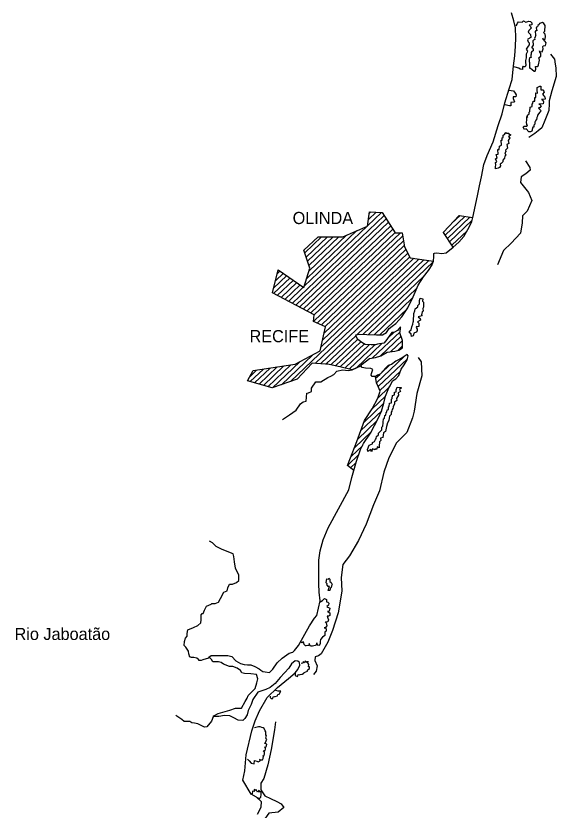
# Model space of a CAD drawing. Extents: x 662444 to 1640468, y 7452018 to 9606170.
# Drawn here: x 1599065 to 1629619, y 9067368 to 9112316 of the extents above; entities that cross this region are included whole.
import ezdxf

# ---------------------------------------------------------------- set-up
doc = ezdxf.new("R2010")
doc.units = 0
doc.layers.add('Level 1', color=7, linetype='Continuous')
doc.layers.add('Level 3', color=7, linetype='Continuous')

msp = doc.modelspace()

# ---------------------------------------------------------------- linework, layer by layer
at = {"layer": 'Level 1'}
for points in [[(1621259, 9093077), (1621196, 9093151), (1620909, 9092961), (1620559, 9092772), (1620312, 9092580), (1620117, 9092535), (1619987, 9092407), (1619830, 9092222), (1619664, 9092037), (1619526, 9091976), (1619395, 9091913), (1619210, 9091915), (1619154, 9091974), (1619171, 9092071), (1619257, 9092313), (1619144, 9092364), (1618845, 9092385), (1618652, 9092421), (1618580, 9092504), (1618655, 9092608), (1619056, 9092935), (1619413, 9092978), (1619707, 9093078), (1620058, 9093292), (1620504, 9093349), (1620723, 9093394), (1620927, 9093522), (1620926, 9093936), (1620788, 9094378), (1620816, 9094589), (1620826, 9094727), (1620653, 9094519), (1620473, 9094408), (1620335, 9094403), (1620170, 9094185), (1619996, 9093928), (1619880, 9093792), (1619515, 9093732), (1619410, 9093693), (1619151, 9093706), (1618820, 9093727), (1618635, 9093829), (1618411, 9093995), (1618325, 9094135), (1618295, 9094265), (1618506, 9094295), (1618910, 9094280), (1619468, 9094270), (1619799, 9094272), (1620028, 9094399), (1620170, 9094617), (1620341, 9094760), (1620562, 9094911), (1620885, 9095279), (1621225, 9095803), (1621527, 9096425), (1621813, 9097070), (1622112, 9097546), (1622409, 9097899), (1622617, 9098220), (1622617, 9098253), (1622677, 9098431), (1622706, 9098707), (1622700, 9098862), (1622734, 9098894), (1622872, 9098899), (1623162, 9098862), (1623404, 9098898), (1623791, 9099225), (1624119, 9099505), (1624407, 9099826), (1624700, 9100366), (1624843, 9100673), (1624911, 9100899), (1625174, 9102124), (1625290, 9102699), (1625395, 9103210), (1625529, 9103900), (1625715, 9104417), (1626060, 9105185), (1626351, 9106108), (1626565, 9106779), (1626712, 9107387), (1626968, 9108197), (1627139, 9108722), (1627217, 9109495), (1627283, 9110062), (1627325, 9110599), (1627340, 9111079), (1627326, 9111641), (1627219, 9112041), (1627105, 9112491)], [(1627352, 9111746), (1627418, 9111843), (1627435, 9111908), (1627485, 9111972), (1627696, 9111969), (1627769, 9112032), (1627914, 9111964), (1628019, 9112003), (1628052, 9112011), (1628173, 9111993), (1628237, 9111927), (1628243, 9111812), (1628089, 9111782), (1628177, 9111724), (1628207, 9111626), (1628084, 9111498), (1628042, 9111393), (1628177, 9111268), (1628198, 9111089), (1628027, 9111002), (1627995, 9110970), (1628033, 9110840), (1628088, 9110782), (1628086, 9110684), (1628037, 9110603), (1627921, 9110435), (1627967, 9110369), (1628000, 9110336), (1627974, 9110263), (1627957, 9110231), (1627932, 9110150), (1627931, 9110077), (1627920, 9109947), (1627885, 9109800), (1627884, 9109703), (1627913, 9109523), (1627864, 9109435), (1627799, 9109436), (1627750, 9109469), (1627725, 9109421), (1627723, 9109291), (1627593, 9109293), (1627506, 9109359), (1627304, 9109411), (1627210, 9109434)], [(1628377, 9109183), (1628442, 9109181), (1628476, 9109303), (1628462, 9109458), (1628543, 9109456), (1628609, 9109488), (1628626, 9109544), (1628687, 9109812), (1628656, 9109901), (1628624, 9109935), (1628681, 9109983), (1628748, 9110038), (1628757, 9110161), (1628758, 9110193), (1628694, 9110268), (1628688, 9110333), (1628695, 9110300), (1628832, 9110289), (1628883, 9110452), (1628877, 9110573), (1628894, 9110630), (1629025, 9110645), (1629051, 9110798), (1629004, 9110865), (1628939, 9110907), (1628861, 9111062), (1628860, 9111005), (1628916, 9110955), (1628998, 9111020), (1629017, 9111157), (1628995, 9111288), (1628939, 9111346), (1628915, 9111379), (1628990, 9111442), (1629003, 9111768), (1628924, 9111883), (1628844, 9111949), (1628795, 9111926), (1628681, 9111887), (1628655, 9111830), (1628590, 9111775), (1628565, 9111693), (1628507, 9111678), (1628483, 9111646), (1628529, 9111474), (1628472, 9111475), (1628439, 9111451), (1628451, 9111232), (1628475, 9111199), (1628425, 9111134), (1628392, 9111037), (1628407, 9110971), (1628341, 9110948), (1628301, 9110900), (1628313, 9110656), (1628246, 9110543), (1628245, 9110510), (1628277, 9110494), (1628325, 9110436), (1628324, 9110331), (1628242, 9110307), (1628216, 9110243), (1628214, 9110129), (1628181, 9110105), (1628181, 9110023), (1628204, 9109958), (1628115, 9109943), (1628104, 9109845), (1628103, 9109724), (1628111, 9109691), (1628117, 9109577), (1628107, 9109479), (1628105, 9109382), (1628129, 9109349), (1628162, 9109349), (1628273, 9109282), (1628377, 9109183)], [(1629308, 9110144), (1629522, 9109863), (1629573, 9109593), (1629611, 9109381), (1629619, 9108893), (1629377, 9108067), (1629222, 9107508), (1629220, 9107337), (1629205, 9106964), (1628977, 9106390), (1628808, 9105985), (1628611, 9105810), (1628423, 9105659), (1628079, 9105428)], [(1626940, 9108106), (1627200, 9108078), (1627303, 9107939), (1627359, 9107849), (1627349, 9107727), (1627187, 9107729), (1627194, 9107647), (1627271, 9107459), (1627222, 9107427), (1627093, 9107414), (1627061, 9107414), (1627059, 9107348), (1627057, 9107218), (1626984, 9107220), (1626887, 9107238), (1626735, 9107281), (1626695, 9107318)], [(1628000, 9106560), (1628004, 9106690), (1628093, 9106770), (1628096, 9106876), (1628128, 9106899), (1628156, 9107159), (1628263, 9107190), (1628265, 9107345), (1628306, 9107352), (1628316, 9107482), (1628413, 9107489), (1628416, 9107701), (1628466, 9107700), (1628470, 9107953), (1628567, 9107950), (1628553, 9108106), (1628556, 9108268), (1628702, 9108339), (1628759, 9108337), (1628747, 9108134), (1628869, 9108132), (1628925, 9108058), (1628948, 9107993), (1628856, 9107880), (1628920, 9107790), (1628976, 9107732), (1628997, 9107601), (1628851, 9107579), (1628787, 9107581), (1628867, 9107547), (1628906, 9107449), (1628896, 9107343), (1628734, 9107312), (1628637, 9107323), (1628686, 9107314), (1628765, 9107223), (1628706, 9107118), (1628634, 9107119), (1628617, 9107087), (1628705, 9107012), (1628776, 9106938), (1628694, 9106858), (1628562, 9106698), (1628560, 9106648), (1628535, 9106559), (1628509, 9106429), (1628476, 9106415), (1628442, 9106317), (1628417, 9106292), (1628423, 9106187), (1628366, 9106139), (1628365, 9106025), (1628300, 9106027), (1628265, 9105881), (1628264, 9105848), (1628254, 9105783), (1628173, 9105751), (1628077, 9105754), (1627917, 9105918), (1627828, 9105888), (1627750, 9106019), (1627815, 9106083), (1627896, 9106082), (1627961, 9106080), (1627994, 9106113), (1627962, 9106178), (1627948, 9106301), (1627967, 9106423), (1627969, 9106618), (1628000, 9106560)], [(1626474, 9103827), (1626424, 9103730), (1626350, 9103707), (1626196, 9103661), (1626197, 9103766), (1626216, 9103888), (1626186, 9104027), (1626267, 9104050), (1626190, 9104223), (1626287, 9104277), (1626234, 9104474), (1626348, 9104496), (1626327, 9104757), (1626400, 9104756), (1626412, 9104951), (1626534, 9104998), (1626515, 9105291), (1626563, 9105290), (1626566, 9105421), (1626631, 9105427), (1626633, 9105566), (1626698, 9105605), (1626781, 9105718), (1626821, 9105685), (1626950, 9105674), (1626949, 9105626), (1627054, 9105592), (1626931, 9105479), (1626978, 9105446), (1627010, 9105421), (1626903, 9105269), (1626941, 9105097), (1626826, 9105041), (1626871, 9104838), (1626748, 9104710), (1626771, 9104644), (1626721, 9104563), (1626775, 9104433), (1626710, 9104368), (1626708, 9104270), (1626609, 9104150), (1626608, 9104060), (1626582, 9104029), (1626517, 9103956), (1626460, 9103917), (1626474, 9103827)], [(1627879, 9104105), (1628132, 9103735), (1628145, 9103587), (1627915, 9103380), (1627645, 9103206), (1627608, 9102889), (1628050, 9102320), (1628253, 9101869), (1627976, 9101272), (1627721, 9101008), (1627698, 9100600), (1627607, 9100024), (1627072, 9099456), (1626651, 9099032), (1626299, 9098224)], [(1618580, 9092504), (1618083, 9092276), (1617471, 9092440), (1616705, 9092600), (1616584, 9092602), (1615817, 9092656), (1614976, 9091750), (1613553, 9091262), (1612168, 9091659), (1612478, 9092239), (1614862, 9092606), (1616265, 9093356), (1616571, 9094709), (1615889, 9095021), (1615928, 9095394), (1613571, 9096638), (1613908, 9097950), (1615355, 9096941), (1615689, 9098035), (1615358, 9099057), (1616156, 9099807), (1617548, 9099818), (1618949, 9100421), (1619067, 9101224), (1619787, 9101180), (1620520, 9100045), (1620908, 9100039), (1621041, 9099239), (1621361, 9098631), (1622677, 9098431)], [(1618950, 9100428), (1619740, 9101183)], [(1619002, 9100788), (1619436, 9101202)], [(1619056, 9101149), (1619131, 9101221)], [(1614687, 9096048), (1619891, 9101017)], [(1614896, 9095939), (1620015, 9100826)], [(1623791, 9099225), (1623254, 9100049), (1623255, 9100081), (1624145, 9101018), (1624911, 9100899)], [(1623348, 9099905), (1624463, 9100969)], [(1623473, 9099714), (1624742, 9100926)], [(1623597, 9099522), (1624859, 9100728)], [(1623710, 9100561), (1624184, 9101013)], [(1615106, 9095828), (1620139, 9100634)], [(1615315, 9095718), (1620263, 9100442)], [(1615378, 9097019), (1618938, 9100417)], [(1615512, 9097456), (1618347, 9100162)], [(1615523, 9095608), (1620387, 9100250)], [(1615646, 9097893), (1617755, 9099907)], [(1615732, 9095497), (1620511, 9100059)], [(1615889, 9095028), (1620939, 9099848)], [(1615925, 9095372), (1620817, 9100040)], [(1623722, 9099332), (1624587, 9100157)], [(1615407, 9098905), (1616354, 9099809)], [(1615484, 9098669), (1616681, 9099811)], [(1615560, 9098432), (1617008, 9099813)], [(1615637, 9098195), (1617335, 9099816)], [(1616104, 9094923), (1620984, 9099581)], [(1616324, 9094822), (1621028, 9099312)], [(1616543, 9094722), (1621120, 9099090)], [(1614590, 9091617), (1621859, 9098556)], [(1615989, 9092644), (1622139, 9098513)], [(1616314, 9093574), (1621579, 9098598)], [(1616404, 9093969), (1621337, 9098677)], [(1616493, 9094364), (1621229, 9098884)], [(1616292, 9092623), (1622419, 9098470)], [(1618344, 9094272), (1622665, 9098396)], [(1613641, 9096910), (1614384, 9097618)], [(1613746, 9097320), (1614197, 9097749)], [(1613853, 9097731), (1614008, 9097880)], [(1618686, 9094288), (1622164, 9097607)], [(1613642, 9096600), (1614572, 9097487)], [(1613851, 9096490), (1614759, 9097357)], [(1614060, 9096380), (1614947, 9097227)], [(1614270, 9096270), (1615134, 9097095)], [(1614478, 9096159), (1615322, 9096965)], [(1619000, 9094279), (1621730, 9096882)], [(1619320, 9094273), (1621485, 9096339)], [(1621573, 9094365), (1621554, 9094260), (1621537, 9094203), (1621448, 9094180), (1621417, 9094295), (1621418, 9094327), (1621330, 9094378), (1621323, 9094410), (1621323, 9094476), (1621414, 9094555), (1621450, 9094725), (1621516, 9094871), (1621534, 9094976), (1621551, 9095040), (1621546, 9095196), (1621573, 9095317), (1621576, 9095471), (1621634, 9095617), (1621653, 9095739), (1621792, 9095859), (1621801, 9095932), (1621892, 9096028), (1621895, 9096214), (1621938, 9096336), (1622074, 9096301), (1622065, 9096179), (1622112, 9096121), (1622110, 9095991), (1622123, 9095828), (1622081, 9095764), (1622103, 9095601), (1622046, 9095562), (1622010, 9095400), (1622034, 9095342), (1621815, 9095289), (1621934, 9095181), (1621949, 9095099), (1621785, 9094996), (1621848, 9094922), (1621862, 9094735), (1621773, 9094711), (1621716, 9094745), (1621707, 9094680), (1621763, 9094589), (1621768, 9094500), (1621695, 9094420), (1621573, 9094365)], [(1619643, 9094272), (1621186, 9095745)], [(1619240, 9092958), (1620797, 9094443)], [(1616594, 9092602), (1618303, 9094232)], [(1616879, 9092564), (1618399, 9094014)], [(1619683, 9093070), (1620849, 9094183)], [(1620111, 9094098), (1620434, 9094407)], [(1617146, 9092508), (1618576, 9093873)], [(1617412, 9092453), (1618774, 9093752)], [(1617669, 9092387), (1619057, 9093711)], [(1617922, 9092319), (1619364, 9093696)], [(1618310, 9092380), (1619771, 9093774)], [(1620268, 9093319), (1620924, 9093944)], [(1620658, 9093381), (1620926, 9093638)], [(1614083, 9091444), (1615858, 9093138)], [(1613455, 9074304), (1613195, 9074202), (1612756, 9074047), (1612458, 9073629), (1612364, 9073347), (1612204, 9072999), (1612144, 9072765), (1612019, 9072556), (1611895, 9072436), (1611638, 9072465), (1611389, 9072591), (1611156, 9072708), (1610858, 9072730), (1610541, 9072670), (1610380, 9072657), (1610259, 9072659), (1610226, 9072691), (1610512, 9072841), (1610764, 9072902), (1611162, 9073018), (1611495, 9073142), (1611665, 9073139), (1611819, 9073136), (1612036, 9073523), (1612144, 9073708), (1612211, 9073854), (1612434, 9074077), (1612590, 9074254), (1612700, 9074569), (1612745, 9074796), (1612668, 9075041), (1612362, 9075087), (1611990, 9075093), (1611853, 9075128), (1611759, 9075261), (1611574, 9075393), (1611326, 9075487), (1611141, 9075491), (1610811, 9075618), (1610675, 9075718), (1610522, 9075753), (1610441, 9075755), (1610207, 9075766), (1610121, 9075899), (1610041, 9075989), (1609970, 9076023), (1610100, 9076110), (1610496, 9076111), (1610763, 9076123), (1611054, 9076119), (1611287, 9076058), (1611509, 9075817), (1611766, 9075659), (1611983, 9075607), (1612169, 9075587), (1612347, 9075584), (1612571, 9075491), (1612820, 9075356), (1612915, 9075281), (1613035, 9075214), (1613172, 9075188), (1613405, 9075159), (1613595, 9075351), (1613844, 9075704), (1614132, 9075976), (1614524, 9076254), (1614720, 9076299), (1614826, 9076403), (1615042, 9076684), (1615675, 9077788), (1615949, 9078231), (1616090, 9078383), (1616282, 9079210), (1616226, 9079699), (1616201, 9080171), (1616195, 9080789), (1616208, 9081513), (1616274, 9082032), (1616446, 9082656), (1616726, 9083350), (1617902, 9085486), (1618067, 9086184), (1618172, 9086597), (1618327, 9087114), (1618556, 9087785), (1618731, 9088108), (1619130, 9088703), (1619356, 9089139), (1619565, 9089567), (1619750, 9089946), (1619879, 9090407), (1619975, 9090796), (1620161, 9091273), (1620227, 9091385), (1620362, 9091660), (1620557, 9091779), (1620731, 9091963), (1620850, 9092328), (1621033, 9092568), (1621199, 9092850), (1621259, 9093077)], [(1613575, 9091270), (1615120, 9092743)], [(1621815, 9092978), (1621982, 9092747), (1622017, 9091949), (1621733, 9090953), (1621593, 9089939), (1621499, 9089566), (1621169, 9088733), (1620585, 9088159), (1620157, 9087311), (1619877, 9086486), (1619632, 9085432), (1619286, 9084641), (1618871, 9083542), (1618443, 9082622), (1617926, 9081752), (1617562, 9081262), (1617453, 9080532), (1617496, 9079750), (1617297, 9078525), (1616980, 9077530), (1616702, 9076868), (1616326, 9076215), (1616187, 9076096), (1616000, 9076042), (1615980, 9075838), (1616112, 9075535), (1616051, 9075236), (1615894, 9075051)], [(1619456, 9091541), (1621021, 9093035)], [(1619562, 9091333), (1621215, 9092909)], [(1612306, 9091916), (1612676, 9092269)], [(1612316, 9091616), (1613063, 9092329)], [(1612566, 9091544), (1613450, 9092388)], [(1612815, 9091473), (1613836, 9092448)], [(1613065, 9091402), (1614224, 9092507)], [(1613315, 9091330), (1614610, 9092567)], [(1614137, 9089478), (1614546, 9089732), (1614922, 9090002), (1615163, 9090365), (1615310, 9090483), (1615481, 9090505), (1615529, 9090960), (1615619, 9090991), (1615781, 9091062), (1615785, 9091256), (1616026, 9091603), (1616309, 9091606), (1616717, 9091843), (1616880, 9091922), (1617043, 9092017), (1617208, 9092201), (1617541, 9092277), (1617880, 9092238), (1618083, 9092276), (1618580, 9092504)], [(1619655, 9091111), (1620813, 9092217)], [(1619742, 9092124), (1620191, 9092552)], [(1618172, 9086597), (1617828, 9086878), (1618354, 9088236), (1618786, 9089409), (1619219, 9090084), (1619528, 9090682), (1619672, 9091070), (1619556, 9091348), (1619453, 9091545), (1619395, 9091913)], [(1619412, 9091809), (1619640, 9092027)], [(1618960, 9087778), (1619046, 9088030), (1619232, 9088092), (1619234, 9088164), (1619341, 9088220), (1619407, 9088349), (1619441, 9088405), (1619459, 9088510), (1619565, 9088599), (1619574, 9088704), (1619756, 9088888), (1619759, 9089034), (1619824, 9089106), (1619828, 9089294), (1619828, 9089318), (1619863, 9089512), (1619921, 9089544), (1619923, 9089707), (1619989, 9089722), (1619999, 9089876), (1620049, 9089892), (1620059, 9090029), (1620132, 9090037), (1620134, 9090184), (1620176, 9090215), (1620195, 9090393), (1620308, 9090424), (1620311, 9090627), (1620345, 9090668), (1620363, 9090830), (1620470, 9090869), (1620472, 9091024), (1620577, 9091046), (1620580, 9091152), (1620638, 9091297), (1620824, 9091294), (1620865, 9091269), (1620758, 9091173), (1620813, 9091067), (1620690, 9090987), (1620712, 9090849), (1620595, 9090664), (1620609, 9090541), (1620478, 9090462), (1620469, 9090348), (1620402, 9090212), (1620383, 9090065), (1620351, 9090066), (1620324, 9089952), (1620283, 9089888), (1620281, 9089766), (1620190, 9089670), (1620180, 9089548), (1620153, 9089418), (1620078, 9089289), (1620034, 9089071), (1619965, 9088787), (1619850, 9088715), (1619821, 9088455), (1619691, 9088409), (1619697, 9088279), (1619632, 9088215), (1619611, 9087963), (1619609, 9087865), (1619497, 9087924), (1619486, 9087786), (1619366, 9087788), (1619357, 9087748), (1619228, 9087815), (1619176, 9087637), (1619131, 9087784), (1618966, 9087657), (1618960, 9087778)], [(1619527, 9090680), (1620176, 9091299)], [(1618755, 9089323), (1619876, 9090392)], [(1619205, 9090062), (1619976, 9090799)], [(1618579, 9088845), (1619756, 9089970)], [(1618402, 9088367), (1619482, 9089398)], [(1618216, 9087879), (1619181, 9088799)], [(1618026, 9087389), (1618680, 9088012)], [(1617836, 9086897), (1618455, 9087488)], [(1617996, 9086740), (1618302, 9087032)], [(1618171, 9086598), (1618172, 9086599)], [(1609970, 9076023), (1609953, 9075975), (1609643, 9075866), (1609537, 9075827), (1609440, 9075828), (1609385, 9075895), (1609297, 9075969), (1609136, 9076004), (1608999, 9076007), (1608967, 9076023), (1608902, 9076025), (1608849, 9076205), (1608819, 9076367), (1608677, 9076582), (1608590, 9076681), (1608594, 9076908), (1608662, 9077094), (1608745, 9077214), (1608747, 9077369), (1608784, 9077579), (1609109, 9077705), (1609354, 9077814), (1609518, 9077974), (1609545, 9078136), (1609548, 9078324), (1609550, 9078421), (1609608, 9078493), (1609656, 9078493), (1609732, 9078678), (1609849, 9078912), (1610118, 9079029), (1610150, 9079062), (1610248, 9079059), (1610328, 9079058), (1610524, 9079145), (1610641, 9079346), (1610824, 9079693), (1611020, 9079779), (1611055, 9079941), (1611140, 9080151), (1611318, 9080147), (1611538, 9080257), (1611669, 9080370), (1611666, 9080663), (1611487, 9081056), (1611420, 9081415), (1611385, 9081717), (1611347, 9081879), (1611106, 9081965), (1610689, 9082143), (1610384, 9082286), (1610193, 9082501), (1610009, 9082585)], [(1616748, 9080438), (1616773, 9080502), (1616812, 9080437), (1616827, 9080315), (1616898, 9080249), (1616961, 9080134), (1616911, 9080061), (1616893, 9079964), (1616861, 9079940), (1616817, 9079803), (1616721, 9079804), (1616805, 9080030), (1616709, 9080032), (1616708, 9080065), (1616652, 9080106), (1616670, 9080171), (1616623, 9080237), (1616625, 9080367), (1616659, 9080456), (1616748, 9080438)], [(1616264, 9079120), (1616321, 9079176), (1616403, 9079224), (1616478, 9079304), (1616510, 9079343), (1616630, 9079285), (1616630, 9079220), (1616628, 9079163), (1616709, 9079129), (1616756, 9079071), (1616747, 9078973), (1616656, 9078886), (1616712, 9078852), (1616816, 9078793), (1616781, 9078631), (1616684, 9078617), (1616723, 9078583), (1616820, 9078534), (1616825, 9078386), (1616744, 9078339), (1616679, 9078341), (1616709, 9078234), (1616740, 9078136), (1616706, 9078014), (1616585, 9078008), (1616553, 9078025), (1616616, 9077975), (1616645, 9077804), (1616571, 9077700), (1616506, 9077693), (1616554, 9077691), (1616610, 9077626), (1616607, 9077496), (1616542, 9077448), (1616532, 9077351), (1616538, 9077245), (1616415, 9077149), (1616300, 9077021), (1616283, 9076908), (1616280, 9076793), (1616238, 9076697), (1616205, 9076690), (1616141, 9076698), (1616094, 9076797), (1616078, 9076830), (1616076, 9076724), (1615987, 9076676), (1615833, 9076646), (1615720, 9076649), (1615665, 9076764), (1615650, 9076796), (1615647, 9076690), (1615583, 9076683), (1615485, 9076669), (1615453, 9076669), (1615373, 9076744), (1615343, 9076834), (1615327, 9076867), (1615328, 9076892), (1615246, 9076835), (1615143, 9076911)], [(1612732, 9067142), (1612890, 9067424), (1612934, 9067561), (1612962, 9067830), (1612676, 9068104), (1612364, 9068271), (1611901, 9069068), (1612007, 9069587), (1612087, 9070497), (1612403, 9071850), (1612606, 9072423), (1612842, 9072989), (1613284, 9073745), (1613868, 9074313), (1614492, 9074815), (1614853, 9075143), (1615002, 9075334), (1615118, 9075568), (1615098, 9075724), (1615010, 9075790), (1614864, 9075810), (1614659, 9075642), (1614493, 9075400), (1614007, 9074880), (1613726, 9074535), (1613455, 9074304)], [(1614869, 9075166), (1614868, 9075101), (1614867, 9074995), (1614995, 9074937), (1615011, 9074969), (1615029, 9075034), (1615093, 9075024), (1615142, 9075040), (1615231, 9075055), (1615263, 9075054), (1615345, 9075118), (1615362, 9075150), (1615557, 9075236), (1615551, 9075284), (1615600, 9075317), (1615673, 9075380), (1615675, 9075470), (1615618, 9075470), (1615629, 9075633), (1615589, 9075626), (1615584, 9075797), (1615549, 9075700), (1615430, 9075800), (1615396, 9075703), (1615309, 9075785), (1615298, 9075679), (1615194, 9075673)], [(1613447, 9073807), (1613454, 9073734), (1613510, 9073685), (1613606, 9073675), (1613624, 9073788), (1613689, 9073796), (1613722, 9073795), (1613860, 9073842), (1613877, 9073907), (1613958, 9073937), (1614042, 9074099), (1613905, 9074101), (1613776, 9074128)], [(1610259, 9072659), (1610226, 9072643), (1610125, 9072401), (1609868, 9072080), (1609739, 9072058), (1609363, 9072251), (1609169, 9072295), (1609007, 9072298), (1608904, 9072381), (1608581, 9072386), (1608445, 9072494), (1608102, 9072728)], [(1612173, 9070243), (1612252, 9070153), (1612371, 9070019), (1612547, 9069984), (1612551, 9070171), (1612688, 9070137), (1612760, 9070103), (1612882, 9070149), (1612883, 9070214), (1612851, 9070232), (1612916, 9070222), (1613012, 9070221), (1613046, 9070285), (1613064, 9070423), (1613032, 9070431), (1613098, 9070463), (1613132, 9070560), (1613125, 9070649), (1613069, 9070708), (1613086, 9070740), (1613168, 9070747), (1613185, 9070811), (1613186, 9070892), (1613130, 9070934), (1613203, 9070932), (1613237, 9070998), (1613254, 9071095), (1613150, 9071137), (1613166, 9071169), (1613191, 9071185), (1613259, 9071387), (1613227, 9071404), (1613195, 9071437), (1613230, 9071583), (1613198, 9071599), (1613200, 9071714), (1613202, 9071795), (1613170, 9071853), (1613108, 9071991), (1613043, 9072018), (1612971, 9072035), (1612875, 9072085), (1612778, 9072087), (1612559, 9072033)], [(1613744, 9072355), (1613688, 9071909), (1613508, 9070805), (1613315, 9069939), (1613082, 9069153), (1612924, 9068888), (1612918, 9068514), (1613138, 9068185), (1613459, 9068016), (1613820, 9067855), (1614060, 9067729), (1614210, 9067515), (1613906, 9067260), (1613380, 9067204), (1613041, 9066747), (1613025, 9066356), (1612952, 9065870), (1612920, 9065463), (1612829, 9064847), (1612775, 9064547), (1612714, 9064312)], [(1612676, 9068104), (1612836, 9068019), (1612911, 9068108), (1612929, 9068245), (1612932, 9068408), (1612827, 9068402), (1612828, 9068500), (1612730, 9068379), (1612659, 9068543), (1612618, 9068470), (1612538, 9068536), (1612537, 9068423), (1612448, 9068449), (1612421, 9068286), (1612364, 9068271)]]:
    msp.add_lwpolyline(points, dxfattribs=at)

# ---------------------------------------------------------------- texts
at = {"layer": 'Level 3'}
for s, height, p in [('OLINDA', 686.9, (1614717, 9100535)), ('RECIFE', 686.7, (1612279, 9093849)), ('Rio Jaboatão', 686.24, (1598990, 9076996))]:
    msp.add_text(s, height=height, dxfattribs=at).set_placement(p)

doc.saveas('drawing.dxf')
